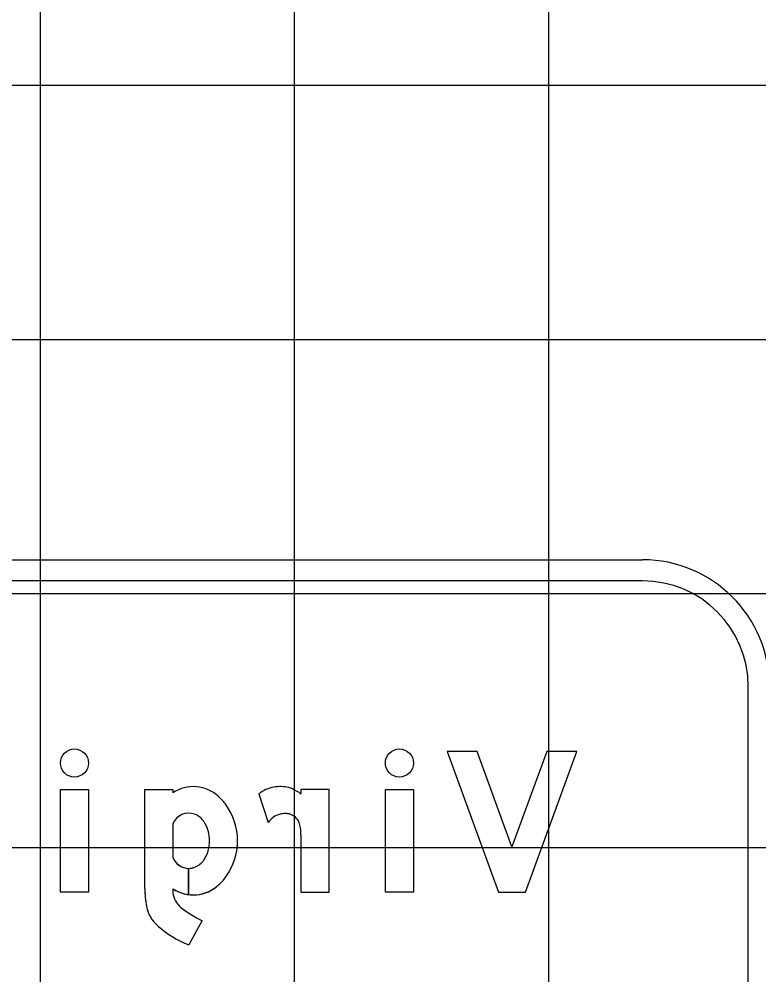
# Model space of a CAD drawing. Extents: x 1797809 to 2198143, y 249608 to 1237864.
# Drawn here: x 2197076.54 to 2197082.36, y 1237303.04 to 1237310.57 of the extents above; entities that cross this region are included whole.
import ezdxf

# ---------------------------------------------------------------- set-up
doc = ezdxf.new("R2010")
doc.units = 0
for name, color, linetype in [('GSBWFILL', 7, 'Continuous'), ('GSCOLORFILL', 7, 'Continuous'), ('GSOUTLINE', 7, 'Continuous'), ('GSSHT', 7, 'Continuous')]:
    doc.layers.add(name, color=color, linetype=linetype)

msp = doc.modelspace()

# ---------------------------------------------------------------- linework, layer by layer
at = {"layer": 'GSBWFILL'}
for p, q in [((2197078.4241, 1237304.4679), (2197078.4992, 1237304.2427)), ((2197077.7487, 1237304.2326), (2197077.7487, 1237303.9672)), ((2197077.8723, 1237303.8829), (2197077.8723, 1237303.676)), ((2197077.8724, 1237303.676), (2197077.8724, 1237303.8829)), ((2197077.7487, 1237303.7221), (2197077.7487, 1237303.6925)), ((2197077.978, 1237303.471), (2197077.8731, 1237303.2805))]:
    msp.add_line(p, q, dxfattribs=at)
for points in [[(2197080.6908, 1237304.803), (2197080.4171, 1237304.0509), (2197080.1435, 1237304.803), (2197079.9078, 1237304.803), (2197080.3107, 1237303.6958), (2197080.3107, 1237303.6958), (2197080.5235, 1237303.6958), (2197080.9264, 1237304.803)], [(2197077.0844, 1237303.6958), (2197076.8629, 1237303.6958), (2197076.8629, 1237304.504), (2197077.0844, 1237304.504)], [(2197079.6421, 1237303.6958), (2197079.4206, 1237303.6958), (2197079.4206, 1237304.504), (2197079.6421, 1237304.504)]]:
    msp.add_lwpolyline(points, close=True, dxfattribs=at)
for points in [[(2197077.5273, 1237303.7232), (2197077.5273, 1237304.504), (2197077.7487, 1237304.504), (2197077.7487, 1237304.4776)], [(2197078.7563, 1237304.1426), (2197078.7563, 1237303.6958), (2197078.9777, 1237303.6958), (2197078.9777, 1237304.504), (2197078.7563, 1237304.504), (2197078.7563, 1237304.4679)]]:
    msp.add_lwpolyline(points, dxfattribs=at)
for centre, ratio in [((2197076.9737, 1237304.7116), 0.999994), ((2197079.5313, 1237304.7116), 0.999988)]:
    msp.add_ellipse(centre, major_axis=(0, -0.1107), ratio=ratio, dxfattribs=at)
for centre, major_axis, ratio, start_param, end_param in [((2197077.9093, 1237304.2363), (0, -0.2899), 0.999998, 2.38999, 3.728585), ((2197078.6116, 1237304.222), (0, -0.3092), 0.999993, 3.578709, 3.793134), ((2197078.5862, 1237304.2765), (0, -0.2491), 0.999993, 3.32151, 3.578709), ((2197078.5926, 1237304.2411), (0, -0.2851), 0.999993, 2.900172, 3.32151), ((2197078.6211, 1237304.3566), (0, -0.1661), 0.999993, 2.69793, 2.900172), ((2197078.5337, 1237304.1728), (0, -0.3696), 0.999993, 2.495363, 2.69793), ((2197077.8799, 1237304.1808), (0, -0.3508), 0.999998, 2.188831, 2.436889), ((2197077.8724, 1237304.184), (0, -0.1329), 0.999998, 2.777385, 4.338331), ((2197077.7737, 1237304.0999), (0, -0.4843), 0.999998, 1.570796, 2.197914), ((2197077.8645, 1237304.1633), (0, -0.155), 0.999998, 2.161651, 2.777385), ((2197077.7809, 1237304.1072), (0, -0.2557), 0.999998, 1.542065, 2.161651), ((2197078.6279, 1237304.1613), (0, -0.1523), 0.999993, 3.330394, 4.148168), ((2197078.6326, 1237304.1369), (0, -0.1772), 0.999993, 3.074299, 3.330394), ((2197078.6365, 1237304.1957), (0, -0.1182), 0.999993, 2.847738, 3.074299), ((2197078.6387, 1237304.2029), (0, -0.1107), 0.999993, 1.952689, 2.847738), ((2197078.5811, 1237304.1797), (0, -0.1728), 0.999993, 1.691509, 1.952689), ((2197078.287, 1237304.1421), (0, -0.4693), 0.999993, 1.57192, 1.695635), ((2197077.7809, 1237304.0925), (0, -0.2557), 0.999998, 0.979941, 1.599528), ((2197077.7737, 1237304.0999), (0, -0.4843), 0.999998, 0.943678, 1.570796), ((2197077.8724, 1237304.0157), (0, -0.1329), 0.999998, 5.086447, 6.282769), ((2197077.8645, 1237304.0364), (0, -0.155), 0.999998, 0.364208, 0.979941), ((2197077.8724, 1237304.0157), (0, -0.1329), 0.999998, 0, 0.364208), ((2197077.8799, 1237304.019), (0, -0.3508), 0.999998, 0.704703, 0.952762), ((2197078.247, 1237303.7232), (0, -0.7197), 0.999998, 4.712389, 4.908381), ((2197077.9093, 1237303.9635), (0, -0.2899), 0.999998, 6.155614, 7.034788), ((2197077.9093, 1237303.9635), (0, -0.2899), 0.999998, 5.696193, 6.155421), ((2197077.9171, 1237303.7074), (0, -0.1691), 0.999998, 4.800981, 5.603711), ((2197077.8125, 1237303.6369), (0, -0.2768), 0.999998, 4.908381, 5.576257), ((2197078.334, 1237304.2234), (0, -0.8325), 0.999998, 5.603711, 5.841285), ((2197078.2013, 1237304.0921), (0, -0.8754), 0.999998, 5.576257, 5.89885)]:
    msp.add_ellipse(centre, major_axis=major_axis, ratio=ratio, start_param=start_param, end_param=end_param, dxfattribs=at)
at = {"layer": 'GSCOLORFILL'}
for p, q in [((2197065.4524, 1237306.3119), (2197081.4447, 1237306.3119)), ((2197081.4447, 1237306.1454), (2197065.4524, 1237306.1454)), ((2197082.2772, 1237299.3105), (2197082.2772, 1237305.3129)), ((2197078.4241, 1237304.4679), (2197078.4992, 1237304.2427)), ((2197077.7487, 1237304.2326), (2197077.7487, 1237303.9672)), ((2197077.8723, 1237303.8829), (2197077.8723, 1237303.676)), ((2197077.8724, 1237303.676), (2197077.8724, 1237303.8829)), ((2197077.7487, 1237303.7221), (2197077.7487, 1237303.6925)), ((2197077.978, 1237303.471), (2197077.8731, 1237303.2805))]:
    msp.add_line(p, q, dxfattribs=at)
for points in [[(2197080.6908, 1237304.803), (2197080.4171, 1237304.0509), (2197080.1435, 1237304.803), (2197079.9078, 1237304.803), (2197080.3107, 1237303.6958), (2197080.3107, 1237303.6958), (2197080.5235, 1237303.6958), (2197080.9264, 1237304.803)], [(2197077.0844, 1237303.6958), (2197076.8629, 1237303.6958), (2197076.8629, 1237304.504), (2197077.0844, 1237304.504)], [(2197079.6421, 1237303.6958), (2197079.4206, 1237303.6958), (2197079.4206, 1237304.504), (2197079.6421, 1237304.504)]]:
    msp.add_lwpolyline(points, close=True, dxfattribs=at)
for points in [[(2197077.5273, 1237303.7232), (2197077.5273, 1237304.504), (2197077.7487, 1237304.504), (2197077.7487, 1237304.4776)], [(2197078.7563, 1237304.1426), (2197078.7563, 1237303.6958), (2197078.9777, 1237303.6958), (2197078.9777, 1237304.504), (2197078.7563, 1237304.504), (2197078.7563, 1237304.4679)]]:
    msp.add_lwpolyline(points, dxfattribs=at)
for radius in [0.999, 0.8325]:
    msp.add_arc((2197081.4447, 1237305.3129), radius, 0, 90, dxfattribs=at)
for centre, ratio in [((2197076.9737, 1237304.7116), 0.999994), ((2197079.5313, 1237304.7116), 0.999988)]:
    msp.add_ellipse(centre, major_axis=(0, -0.1107), ratio=ratio, dxfattribs=at)
for centre, major_axis, ratio, start_param, end_param in [((2197077.9093, 1237304.2363), (0, -0.2899), 0.999998, 2.38999, 3.728585), ((2197078.6116, 1237304.222), (0, -0.3092), 0.999993, 3.578709, 3.793134), ((2197078.5862, 1237304.2765), (0, -0.2491), 0.999993, 3.32151, 3.578709), ((2197078.5926, 1237304.2411), (0, -0.2851), 0.999993, 2.900172, 3.32151), ((2197078.6211, 1237304.3566), (0, -0.1661), 0.999993, 2.69793, 2.900172), ((2197078.5337, 1237304.1728), (0, -0.3696), 0.999993, 2.495363, 2.69793), ((2197077.8799, 1237304.1808), (0, -0.3508), 0.999998, 2.188831, 2.436889), ((2197077.8724, 1237304.184), (0, -0.1329), 0.999998, 2.777385, 4.338331), ((2197077.7737, 1237304.0999), (0, -0.4843), 0.999998, 1.570796, 2.197914), ((2197077.8645, 1237304.1633), (0, -0.155), 0.999998, 2.161651, 2.777385), ((2197077.7809, 1237304.1072), (0, -0.2557), 0.999998, 1.542065, 2.161651), ((2197078.6279, 1237304.1613), (0, -0.1523), 0.999993, 3.330394, 4.148168), ((2197078.6326, 1237304.1369), (0, -0.1772), 0.999993, 3.074299, 3.330394), ((2197078.6365, 1237304.1957), (0, -0.1182), 0.999993, 2.847738, 3.074299), ((2197078.6387, 1237304.2029), (0, -0.1107), 0.999993, 1.952689, 2.847738), ((2197078.5811, 1237304.1797), (0, -0.1728), 0.999993, 1.691509, 1.952689), ((2197078.287, 1237304.1421), (0, -0.4693), 0.999993, 1.57192, 1.695635), ((2197077.7809, 1237304.0925), (0, -0.2557), 0.999998, 0.979941, 1.599528), ((2197077.7737, 1237304.0999), (0, -0.4843), 0.999998, 0.943678, 1.570796), ((2197077.8724, 1237304.0157), (0, -0.1329), 0.999998, 5.086447, 6.282769), ((2197077.8645, 1237304.0364), (0, -0.155), 0.999998, 0.364208, 0.979941), ((2197077.8724, 1237304.0157), (0, -0.1329), 0.999998, 0, 0.364208), ((2197077.8799, 1237304.019), (0, -0.3508), 0.999998, 0.704703, 0.952762), ((2197078.247, 1237303.7232), (0, -0.7197), 0.999998, 4.712389, 4.908381), ((2197077.9093, 1237303.9635), (0, -0.2899), 0.999998, 6.155614, 7.034788), ((2197077.9093, 1237303.9635), (0, -0.2899), 0.999998, 5.696193, 6.155421), ((2197077.9171, 1237303.7074), (0, -0.1691), 0.999998, 4.800981, 5.603711), ((2197077.8125, 1237303.6369), (0, -0.2768), 0.999998, 4.908381, 5.576257), ((2197078.334, 1237304.2234), (0, -0.8325), 0.999998, 5.603711, 5.841285), ((2197078.2013, 1237304.0921), (0, -0.8754), 0.999998, 5.576257, 5.89885)]:
    msp.add_ellipse(centre, major_axis=major_axis, ratio=ratio, start_param=start_param, end_param=end_param, dxfattribs=at)
at = {"layer": 'GSOUTLINE'}
for p, q in [((2197078.4241, 1237304.4679), (2197078.4992, 1237304.2427)), ((2197077.7487, 1237304.2326), (2197077.7487, 1237303.9672)), ((2197077.7487, 1237303.7221), (2197077.7487, 1237303.6925)), ((2197077.978, 1237303.471), (2197077.8731, 1237303.2805))]:
    msp.add_line(p, q, dxfattribs=at)
for points in [[(2197080.6908, 1237304.803), (2197080.4171, 1237304.0509), (2197080.1435, 1237304.803), (2197079.9078, 1237304.803), (2197080.3107, 1237303.6958), (2197080.3107, 1237303.6958), (2197080.5235, 1237303.6958), (2197080.9264, 1237304.803)], [(2197077.0844, 1237303.6958), (2197076.8629, 1237303.6958), (2197076.8629, 1237304.504), (2197077.0844, 1237304.504)], [(2197079.6421, 1237303.6958), (2197079.4206, 1237303.6958), (2197079.4206, 1237304.504), (2197079.6421, 1237304.504)]]:
    msp.add_lwpolyline(points, close=True, dxfattribs=at)
for points in [[(2197077.5273, 1237303.7232), (2197077.5273, 1237304.504), (2197077.7487, 1237304.504), (2197077.7487, 1237304.4776)], [(2197078.7563, 1237304.1426), (2197078.7563, 1237303.6958), (2197078.9777, 1237303.6958), (2197078.9777, 1237304.504), (2197078.7563, 1237304.504), (2197078.7563, 1237304.4679)]]:
    msp.add_lwpolyline(points, dxfattribs=at)
for centre, ratio in [((2197076.9737, 1237304.7116), 0.999994), ((2197079.5313, 1237304.7116), 0.999988)]:
    msp.add_ellipse(centre, major_axis=(0, -0.1107), ratio=ratio, dxfattribs=at)
for centre, major_axis, ratio, start_param, end_param in [((2197077.9093, 1237304.2363), (0, -0.2899), 0.999998, 2.38999, 3.728585), ((2197078.6116, 1237304.222), (0, -0.3092), 0.999993, 3.578709, 3.793134), ((2197078.5862, 1237304.2765), (0, -0.2491), 0.999993, 3.32151, 3.578709), ((2197078.5926, 1237304.2411), (0, -0.2851), 0.999993, 2.900172, 3.32151), ((2197078.6211, 1237304.3566), (0, -0.1661), 0.999993, 2.69793, 2.900172), ((2197078.5337, 1237304.1728), (0, -0.3696), 0.999993, 2.495363, 2.69793), ((2197077.8799, 1237304.1808), (0, -0.3508), 0.999998, 2.188831, 2.436889), ((2197077.8724, 1237304.184), (0, -0.1329), 0.999998, 2.777385, 4.338331), ((2197077.7737, 1237304.0999), (0, -0.4843), 0.999998, 1.570796, 2.197914), ((2197077.8645, 1237304.1633), (0, -0.155), 0.999998, 2.161651, 2.777385), ((2197077.7809, 1237304.1072), (0, -0.2557), 0.999998, 1.542065, 2.161651), ((2197078.6279, 1237304.1613), (0, -0.1523), 0.999993, 3.330394, 4.148168), ((2197078.6326, 1237304.1369), (0, -0.1772), 0.999993, 3.074299, 3.330394), ((2197078.6365, 1237304.1957), (0, -0.1182), 0.999993, 2.847738, 3.074299), ((2197078.6387, 1237304.2029), (0, -0.1107), 0.999993, 1.952689, 2.847738), ((2197078.5811, 1237304.1797), (0, -0.1728), 0.999993, 1.691509, 1.952689), ((2197078.287, 1237304.1421), (0, -0.4693), 0.999993, 1.57192, 1.695635), ((2197077.7809, 1237304.0925), (0, -0.2557), 0.999998, 0.979941, 1.599528), ((2197077.7737, 1237304.0999), (0, -0.4843), 0.999998, 0.943678, 1.570796), ((2197077.8724, 1237304.0157), (0, -0.1329), 0.999998, 5.086447, 6.647393), ((2197077.8645, 1237304.0364), (0, -0.155), 0.999998, 0.364208, 0.979941), ((2197077.8799, 1237304.019), (0, -0.3508), 0.999998, 0.704703, 0.952762), ((2197078.247, 1237303.7232), (0, -0.7197), 0.999998, 4.712389, 4.908381), ((2197077.9093, 1237303.9635), (0, -0.2899), 0.999998, 5.696193, 7.034788), ((2197077.9171, 1237303.7074), (0, -0.1691), 0.999998, 4.800981, 5.603711), ((2197077.8125, 1237303.6369), (0, -0.2768), 0.999998, 4.908381, 5.576257), ((2197078.334, 1237304.2234), (0, -0.8325), 0.999998, 5.603711, 5.841285), ((2197078.2013, 1237304.0921), (0, -0.8754), 0.999998, 5.576257, 5.89885)]:
    msp.add_ellipse(centre, major_axis=major_axis, ratio=ratio, start_param=start_param, end_param=end_param, dxfattribs=at)
at = {"layer": 'GSSHT'}
for p, q in [((2197076.7065, 1237248.0462), (2197076.7065, 1237318.0462)), ((2197078.7065, 1237248.0462), (2197078.7065, 1237318.0462)), ((2197080.7065, 1237248.0462), (2197080.7065, 1237318.0462)), ((2196954.7065, 1237310.0462), (2197214.7065, 1237310.0462)), ((2196954.7065, 1237308.0462), (2197214.7065, 1237308.0462)), ((2196954.7065, 1237306.0462), (2197214.7065, 1237306.0462)), ((2196954.7065, 1237304.0462), (2197214.7065, 1237304.0462))]:
    msp.add_line(p, q, dxfattribs=at)

doc.saveas('drawing.dxf')
